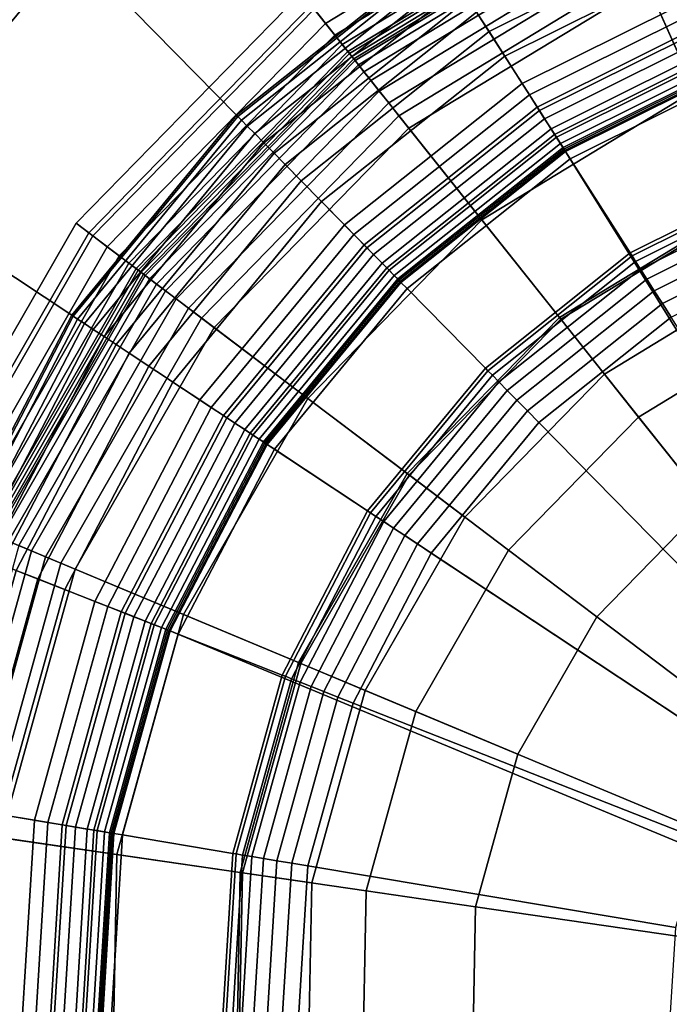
# Model space of a CAD drawing. Extents: x -43.1 to 43.1, y -41.3 to 41.3.
# Tile 297 of 656: x -6.131 to -5.514, y -17.666 to -16.731. Entities that reach past the tile are written whole.
import ezdxf

# ---------------------------------------------------------------- set-up
doc = ezdxf.new("R2010")
doc.units = 0
for name, color, linetype in [('LAMP', 7, 'CONTINUOUS'), ('LAMP_SUPPORT', 18, 'CONTINUOUS'), ('METAL_BASE', 254, 'CONTINUOUS')]:
    doc.layers.add(name, color=color, linetype=linetype)

msp = doc.modelspace()

# ---------------------------------------------------------------- linework, layer by layer
at = {"layer": 'LAMP'}
for points in [[(-5.8542, -16.7172, 51.9815), (-5.5962, -16.5603, 51.9815), (-5.5722, -16.6138, 52.1042), (-5.8177, -16.7631, 52.1042)], [(-5.8406, -16.7344, 51.3235), (-5.5872, -16.5803, 51.3235), (-5.5942, -16.5647, 51.6079), (-5.8513, -16.721, 51.6079)], [(-5.8317, -16.7456, 51.0232), (-5.5814, -16.5933, 51.0232), (-5.5872, -16.5803, 51.3235), (-5.8406, -16.7344, 51.3235)], [(-5.8246, -16.7545, 50.7202), (-5.5767, -16.6038, 50.7202), (-5.5814, -16.5933, 51.0232), (-5.8317, -16.7456, 51.0232)], [(-5.8193, -16.7612, 50.4272), (-5.5732, -16.6116, 50.4272), (-5.5767, -16.6038, 50.7202), (-5.8246, -16.7545, 50.7202)], [(-5.4414, -16.9063, 49.8664), (-5.2433, -16.8461, 49.8664), (-5.2846, -16.6047, 49.8588), (-5.5414, -16.6827, 49.8588)], [(-5.8156, -16.7658, 50.1573), (-5.5708, -16.6169, 50.1573), (-5.5732, -16.6116, 50.4272), (-5.8193, -16.7612, 50.4272)], [(-5.8177, -16.7631, 52.1042), (-5.5722, -16.6138, 52.1042), (-5.5352, -16.6966, 52.2234), (-5.7613, -16.834, 52.2234)], [(-5.8137, -16.7682, 49.9233), (-5.5696, -16.6197, 49.9233), (-5.5708, -16.6169, 50.1573), (-5.8156, -16.7658, 50.1573)], [(-5.8125, -16.7697, 49.9082), (-5.5688, -16.6215, 49.9082), (-5.5696, -16.6197, 49.9233), (-5.8137, -16.7682, 49.9233)], [(-5.5352, -16.6966, 52.2234), (-5.282, -16.6196, 52.2234), (-5.2633, -16.7293, 52.3306), (-5.4898, -16.7982, 52.3306)], [(-5.8092, -16.7738, 49.8943), (-5.5666, -16.6263, 49.8943), (-5.5688, -16.6215, 49.9082), (-5.8125, -16.7697, 49.9082)], [(-5.8041, -16.7803, 49.8822), (-5.5633, -16.6338, 49.8822), (-5.5666, -16.6263, 49.8943), (-5.8092, -16.7738, 49.8943)], [(-5.7974, -16.7887, 49.8722), (-5.5589, -16.6436, 49.8722), (-5.5633, -16.6338, 49.8822), (-5.8041, -16.7803, 49.8822)], [(-5.7895, -16.7987, 49.8647), (-5.5537, -16.6553, 49.8647), (-5.5589, -16.6436, 49.8722), (-5.7974, -16.7887, 49.8722)], [(-5.7805, -16.81, 49.8601), (-5.5478, -16.6685, 49.8601), (-5.5537, -16.6553, 49.8647), (-5.7895, -16.7987, 49.8647)], [(-5.7708, -16.8222, 49.8588), (-5.5414, -16.6827, 49.8588), (-5.5478, -16.6685, 49.8601), (-5.7805, -16.81, 49.8601)], [(-5.6183, -17.0138, 49.8664), (-5.4414, -16.9063, 49.8664), (-5.5414, -16.6827, 49.8588), (-5.7708, -16.8222, 49.8588)], [(-5.7613, -16.834, 52.2234), (-5.5352, -16.6966, 52.2234), (-5.4898, -16.7982, 52.3306), (-5.692, -16.9211, 52.3306)], [(-6.0774, -16.9242, 51.8637), (-5.8637, -16.7053, 51.8637), (-5.8542, -16.7172, 51.9815), (-6.0652, -16.9334, 51.9815)], [(-6.0614, -16.9363, 51.6079), (-5.8513, -16.721, 51.6079), (-5.8637, -16.7053, 51.8637), (-6.0774, -16.9242, 51.8637)], [(-6.0652, -16.9334, 51.9815), (-5.8542, -16.7172, 51.9815), (-5.8177, -16.7631, 52.1042), (-6.0184, -16.9688, 52.1042)], [(-6.0477, -16.9466, 51.3235), (-5.8406, -16.7344, 51.3235), (-5.8513, -16.721, 51.6079), (-6.0614, -16.9363, 51.6079)], [(-6.0363, -16.9552, 51.0232), (-5.8317, -16.7456, 51.0232), (-5.8406, -16.7344, 51.3235), (-6.0477, -16.9466, 51.3235)], [(-6.0272, -16.9621, 50.7202), (-5.8246, -16.7545, 50.7202), (-5.8317, -16.7456, 51.0232), (-6.0363, -16.9552, 51.0232)], [(-6.0204, -16.9673, 50.4272), (-5.8193, -16.7612, 50.4272), (-5.8246, -16.7545, 50.7202), (-6.0272, -16.9621, 50.7202)], [(-6.0157, -16.9708, 50.1573), (-5.8156, -16.7658, 50.1573), (-5.8193, -16.7612, 50.4272), (-6.0204, -16.9673, 50.4272)], [(-6.0184, -16.9688, 52.1042), (-5.8177, -16.7631, 52.1042), (-5.7613, -16.834, 52.2234), (-5.9461, -17.0234, 52.2234)], [(-6.0133, -16.9727, 49.9233), (-5.8137, -16.7682, 49.9233), (-5.8156, -16.7658, 50.1573), (-6.0157, -16.9708, 50.1573)], [(-6.0117, -16.9738, 49.9082), (-5.8125, -16.7697, 49.9082), (-5.8137, -16.7682, 49.9233), (-6.0133, -16.9727, 49.9233)], [(-6.0075, -16.977, 49.8943), (-5.8092, -16.7738, 49.8943), (-5.8125, -16.7697, 49.9082), (-6.0117, -16.9738, 49.9082)], [(-6.0009, -16.982, 49.8822), (-5.8041, -16.7803, 49.8822), (-5.8092, -16.7738, 49.8943), (-6.0075, -16.977, 49.8943)], [(-5.9924, -16.9885, 49.8722), (-5.7974, -16.7887, 49.8722), (-5.8041, -16.7803, 49.8822), (-6.0009, -16.982, 49.8822)], [(-5.9822, -16.9962, 49.8647), (-5.7895, -16.7987, 49.8647), (-5.7974, -16.7887, 49.8722), (-5.9924, -16.9885, 49.8722)], [(-5.692, -16.9211, 52.3306), (-5.4898, -16.7982, 52.3306), (-5.4405, -16.9082, 52.4176), (-5.617, -17.0155, 52.4176)], [(-5.9707, -17.0049, 49.8601), (-5.7805, -16.81, 49.8601), (-5.7895, -16.7987, 49.8647), (-5.9822, -16.9962, 49.8647)], [(-5.9582, -17.0143, 49.8588), (-5.7708, -16.8222, 49.8588), (-5.7805, -16.81, 49.8601), (-5.9707, -17.0049, 49.8601)], [(-5.7629, -17.162, 49.8664), (-5.6183, -17.0138, 49.8664), (-5.7708, -16.8222, 49.8588), (-5.9582, -17.0143, 49.8588)], [(-5.9461, -17.0234, 52.2234), (-5.7613, -16.834, 52.2234), (-5.692, -16.9211, 52.3306), (-5.8574, -17.0906, 52.3306)], [(-5.5756, -17.0675, 49.367), (-5.4134, -16.9688, 49.367), (-5.4414, -16.9063, 49.8664), (-5.6183, -17.0138, 49.8664)], [(-5.617, -17.0155, 52.4176), (-5.4405, -16.9082, 52.4176), (-5.3921, -17.0164, 52.4759), (-5.5432, -17.1083, 52.4759)], [(-5.4134, -16.9688, 49.367), (-5.5756, -17.0675, 49.367), (-5.1041, -17.6602, 49.367), (-5.2317, -16.9137, 49.367)], [(-6.2298, -17.1894, 51.8637), (-6.0774, -16.9242, 51.8637), (-6.0652, -16.9334, 51.9815), (-6.2158, -17.1952, 51.9815)], [(-6.2113, -17.1971, 51.6079), (-6.0614, -16.9363, 51.6079), (-6.0774, -16.9242, 51.8637), (-6.2298, -17.1894, 51.8637)], [(-5.8574, -17.0906, 52.3306), (-5.692, -16.9211, 52.3306), (-5.617, -17.0155, 52.4176), (-5.7612, -17.1633, 52.4176)], [(-6.2158, -17.1952, 51.9815), (-6.0652, -16.9334, 51.9815), (-6.0184, -16.9688, 52.1042), (-6.1617, -17.2179, 52.1042)], [(-6.1955, -17.2037, 51.3235), (-6.0477, -16.9466, 51.3235), (-6.0614, -16.9363, 51.6079), (-6.2113, -17.1971, 51.6079)], [(-6.1824, -17.2092, 51.0232), (-6.0363, -16.9552, 51.0232), (-6.0477, -16.9466, 51.3235), (-6.1955, -17.2037, 51.3235)], [(-6.1718, -17.2136, 50.7202), (-6.0272, -16.9621, 50.7202), (-6.0363, -16.9552, 51.0232), (-6.1824, -17.2092, 51.0232)], [(-6.1639, -17.2169, 50.4272), (-6.0204, -16.9673, 50.4272), (-6.0272, -16.9621, 50.7202), (-6.1718, -17.2136, 50.7202)], [(-6.1585, -17.2192, 50.1573), (-6.0157, -16.9708, 50.1573), (-6.0204, -16.9673, 50.4272), (-6.1639, -17.2169, 50.4272)], [(-6.1617, -17.2179, 52.1042), (-6.0184, -16.9688, 52.1042), (-5.9461, -17.0234, 52.2234), (-6.0781, -17.2528, 52.2234)], [(-6.1557, -17.2204, 49.9233), (-6.0133, -16.9727, 49.9233), (-6.0157, -16.9708, 50.1573), (-6.1585, -17.2192, 50.1573)], [(-6.1539, -17.2211, 49.9082), (-6.0117, -16.9738, 49.9082), (-6.0133, -16.9727, 49.9233), (-6.1557, -17.2204, 49.9233)], [(-6.149, -17.2232, 49.8943), (-6.0075, -16.977, 49.8943), (-6.0117, -16.9738, 49.9082), (-6.1539, -17.2211, 49.9082)], [(-6.1414, -17.2263, 49.8822), (-6.0009, -16.982, 49.8822), (-6.0075, -16.977, 49.8943), (-6.149, -17.2232, 49.8943)], [(-6.1316, -17.2305, 49.8722), (-5.9924, -16.9885, 49.8722), (-6.0009, -16.982, 49.8822), (-6.1414, -17.2263, 49.8822)], [(-6.1198, -17.2354, 49.8647), (-5.9822, -16.9962, 49.8647), (-5.9924, -16.9885, 49.8722), (-6.1316, -17.2305, 49.8722)], [(-6.1065, -17.241, 49.8601), (-5.9707, -17.0049, 49.8601), (-5.9822, -16.9962, 49.8647), (-6.1198, -17.2354, 49.8647)], [(-6.092, -17.247, 49.8588), (-5.9582, -17.0143, 49.8588), (-5.9707, -17.0049, 49.8601), (-6.1065, -17.241, 49.8601)], [(-5.8661, -17.3415, 49.8664), (-5.7629, -17.162, 49.8664), (-5.9582, -17.0143, 49.8588), (-6.092, -17.247, 49.8588)], [(-5.7082, -17.2034, 49.367), (-5.5756, -17.0675, 49.367), (-5.6183, -17.0138, 49.8664), (-5.7629, -17.162, 49.8664)], [(-5.7612, -17.1633, 52.4176), (-5.617, -17.0155, 52.4176), (-5.5432, -17.1083, 52.4759), (-5.6667, -17.2348, 52.4759)], [(-5.5432, -17.1083, 52.4759), (-5.3921, -17.0164, 52.4759), (-5.3492, -17.1124, 52.4972), (-5.4778, -17.1905, 52.4972)], [(-6.0781, -17.2528, 52.2234), (-5.9461, -17.0234, 52.2234), (-5.8574, -17.0906, 52.3306), (-5.9754, -17.2958, 52.3306)], [(-5.7082, -17.2034, 49.367), (-5.8029, -17.368, 49.367), (-5.1041, -17.6602, 49.367), (-5.5756, -17.0675, 49.367)], [(-5.9754, -17.2958, 52.3306), (-5.8574, -17.0906, 52.3306), (-5.7612, -17.1633, 52.4176), (-5.8641, -17.3423, 52.4176)], [(-5.6667, -17.2348, 52.4759), (-5.5432, -17.1083, 52.4759), (-5.4778, -17.1905, 52.4972), (-5.5828, -17.2982, 52.4972)], [(-5.4778, -17.1905, 52.4972), (-5.3492, -17.1124, 52.4972), (-5.1041, -17.6602, 52.4972), (-5.5828, -17.2982, 52.4972)], [(-5.8029, -17.368, 49.367), (-5.7082, -17.2034, 49.367), (-5.7629, -17.162, 49.8664), (-5.8661, -17.3415, 49.8664)], [(-5.8641, -17.3423, 52.4176), (-5.7612, -17.1633, 52.4176), (-5.6667, -17.2348, 52.4759), (-5.7548, -17.3881, 52.4759)], [(-6.2385, -17.4948, 52.1042), (-6.1617, -17.2179, 52.1042), (-6.0781, -17.2528, 52.2234), (-6.1488, -17.5079, 52.2234)], [(-6.1935, -17.5013, 49.8647), (-6.1198, -17.2354, 49.8647), (-6.1316, -17.2305, 49.8722), (-6.2062, -17.4995, 49.8722)], [(-6.1792, -17.5034, 49.8601), (-6.1065, -17.241, 49.8601), (-6.1198, -17.2354, 49.8647), (-6.1935, -17.5013, 49.8647)], [(-5.7548, -17.3881, 52.4759), (-5.6667, -17.2348, 52.4759), (-5.5828, -17.2982, 52.4972), (-5.6578, -17.4286, 52.4972)], [(-6.1638, -17.5057, 49.8588), (-6.092, -17.247, 49.8588), (-6.1065, -17.241, 49.8601), (-6.1792, -17.5034, 49.8601)], [(-5.9215, -17.541, 49.8664), (-5.8661, -17.3415, 49.8664), (-6.092, -17.247, 49.8588), (-6.1638, -17.5057, 49.8588)], [(-6.1488, -17.5079, 52.2234), (-6.0781, -17.2528, 52.2234), (-5.9754, -17.2958, 52.3306), (-6.0387, -17.5239, 52.3306)], [(-6.0387, -17.5239, 52.3306), (-5.9754, -17.2958, 52.3306), (-5.8641, -17.3423, 52.4176), (-5.9193, -17.5413, 52.4176)], [(-5.6578, -17.4286, 52.4972), (-5.5828, -17.2982, 52.4972), (-5.1041, -17.6602, 52.4972), (-5.698, -17.5736, 52.4972)], [(-5.8536, -17.5509, 49.367), (-5.8029, -17.368, 49.367), (-5.8661, -17.3415, 49.8664), (-5.9215, -17.541, 49.8664)], [(-5.9193, -17.5413, 52.4176), (-5.8641, -17.3423, 52.4176), (-5.7548, -17.3881, 52.4759), (-5.802, -17.5584, 52.4759)], [(-5.8536, -17.5509, 49.367), (-5.8573, -17.7407, 49.367), (-5.1041, -17.6602, 49.367), (-5.8029, -17.368, 49.367)], [(-5.802, -17.5584, 52.4759), (-5.7548, -17.3881, 52.4759), (-5.6578, -17.4286, 52.4972), (-5.698, -17.5736, 52.4972)], [(-5.9254, -17.748, 49.8664), (-5.9215, -17.541, 49.8664), (-6.1638, -17.5057, 49.8588), (-6.1689, -17.774, 49.8588)], [(-6.1539, -17.7724, 52.2234), (-6.1488, -17.5079, 52.2234), (-6.0387, -17.5239, 52.3306), (-6.0432, -17.7606, 52.3306)], [(-6.0432, -17.7606, 52.3306), (-6.0387, -17.5239, 52.3306), (-5.9193, -17.5413, 52.4176), (-5.9233, -17.7478, 52.4176)], [(-5.8573, -17.7407, 49.367), (-5.8536, -17.5509, 49.367), (-5.9215, -17.541, 49.8664), (-5.9254, -17.748, 49.8664)], [(-5.9233, -17.7478, 52.4176), (-5.9193, -17.5413, 52.4176), (-5.802, -17.5584, 52.4759), (-5.8054, -17.7352, 52.4759)], [(-5.8054, -17.7352, 52.4759), (-5.802, -17.5584, 52.4759), (-5.698, -17.5736, 52.4972), (-5.7009, -17.724, 52.4972)], [(-5.7009, -17.724, 52.4972), (-5.698, -17.5736, 52.4972), (-5.1041, -17.6602, 52.4972), (-5.6663, -17.8704, 52.4972)], [(-5.8136, -17.9255, 49.367), (-5.7253, -18.0936, 49.367), (-5.1041, -17.6602, 49.367), (-5.8573, -17.7407, 49.367)], [(-5.598, -18.2345, 49.367), (-5.4397, -18.3393, 49.367), (-5.1041, -17.6602, 49.367), (-5.7253, -18.0936, 49.367)], [(-5.5964, -18.0036, 52.4972), (-5.6663, -17.8704, 52.4972), (-5.1041, -17.6602, 52.4972), (-5.4955, -18.1153, 52.4972)]]:
    msp.add_3dface(points, dxfattribs=at)
at = {"layer": 'LAMP_SUPPORT'}
for points in [[(-5.4889, -16.62, 46.1442), (-5.697, -16.7237, 46.1442), (-5.6852, -16.7422, 46.1425), (-5.4812, -16.6405, 46.1425)], [(-5.4563, -16.7073, 49.7394), (-5.6469, -16.8024, 49.7394), (-5.697, -16.7237, 49.7394), (-5.4889, -16.62, 49.7394)], [(-5.4812, -16.6405, 46.1425), (-5.6852, -16.7422, 46.1425), (-5.6704, -16.7654, 46.1378), (-5.4716, -16.6663, 46.1378)], [(-5.4716, -16.6663, 46.1378), (-5.6704, -16.7654, 46.1378), (-5.6538, -16.7914, 46.1302), (-5.4608, -16.6952, 46.1302)], [(-5.7322, -16.6683, 46.2099), (-5.9249, -16.8216, 46.2099), (-5.9237, -16.8228, 46.1948), (-5.7313, -16.6698, 46.1948)], [(-5.7322, -16.6683, 49.6738), (-5.9249, -16.8216, 49.6738), (-5.9249, -16.8216, 46.2099), (-5.7322, -16.6683, 46.2099)], [(-5.7313, -16.6698, 49.6888), (-5.9237, -16.8228, 49.6888), (-5.9249, -16.8216, 49.6738), (-5.7322, -16.6683, 49.6738)], [(-5.7313, -16.6698, 46.1948), (-5.9237, -16.8228, 46.1948), (-5.9202, -16.8263, 46.181), (-5.7287, -16.6739, 46.181)], [(-5.7287, -16.674, 49.7026), (-5.9202, -16.8263, 49.7026), (-5.9237, -16.8228, 49.6888), (-5.7313, -16.6698, 49.6888)], [(-5.7287, -16.6739, 46.181), (-5.9202, -16.8263, 46.181), (-5.9148, -16.8319, 46.1688), (-5.7245, -16.6805, 46.1688)], [(-5.7245, -16.6805, 49.7148), (-5.9148, -16.8319, 49.7148), (-5.9202, -16.8263, 49.7026), (-5.7287, -16.674, 49.7026)], [(-5.7245, -16.6805, 46.1688), (-5.9148, -16.8319, 46.1688), (-5.9077, -16.8391, 46.1587), (-5.719, -16.6891, 46.1587)], [(-5.719, -16.6891, 49.725), (-5.9077, -16.8391, 49.725), (-5.9148, -16.8319, 49.7148), (-5.7245, -16.6805, 49.7148)], [(-5.719, -16.6891, 46.1587), (-5.9077, -16.8391, 46.1587), (-5.8991, -16.8478, 46.1509), (-5.7125, -16.6994, 46.1509)], [(-5.7125, -16.6994, 49.7328), (-5.8991, -16.8478, 49.7328), (-5.9077, -16.8391, 49.725), (-5.719, -16.6891, 49.725)], [(-5.4608, -16.6952, 46.1302), (-5.6538, -16.7914, 46.1302), (-5.6374, -16.8172, 46.1202), (-5.4501, -16.7239, 46.1202)], [(-5.7125, -16.6994, 46.1509), (-5.8991, -16.8478, 46.1509), (-5.8894, -16.8577, 46.146), (-5.705, -16.711, 46.146)], [(-5.705, -16.711, 49.7377), (-5.8894, -16.8577, 49.7377), (-5.8991, -16.8478, 49.7328), (-5.7125, -16.6994, 49.7328)], [(-5.705, -16.711, 46.146), (-5.8894, -16.8577, 46.146), (-5.8789, -16.8684, 46.1442), (-5.697, -16.7237, 46.1442)], [(-5.697, -16.7237, 49.7394), (-5.8789, -16.8684, 49.7394), (-5.8894, -16.8577, 49.7377), (-5.705, -16.711, 49.7377)], [(-5.4514, -16.7204, 49.7378), (-5.6394, -16.8141, 49.7378), (-5.6469, -16.8024, 49.7394), (-5.4563, -16.7073, 49.7394)], [(-5.4469, -16.7324, 49.7333), (-5.6325, -16.8249, 49.7333), (-5.6394, -16.8141, 49.7378), (-5.4514, -16.7204, 49.7378)], [(-5.697, -16.7237, 46.1442), (-5.8789, -16.8684, 46.1442), (-5.8635, -16.8841, 46.1425), (-5.6852, -16.7422, 46.1425)], [(-5.6469, -16.8024, 49.7394), (-5.8135, -16.9349, 49.7394), (-5.8789, -16.8684, 49.7394), (-5.697, -16.7237, 49.7394)], [(-5.4501, -16.7239, 46.1202), (-5.6374, -16.8172, 46.1202), (-5.623, -16.8398, 46.1081), (-5.4407, -16.7489, 46.1081)], [(-5.4429, -16.743, 49.7261), (-5.6264, -16.8345, 49.7261), (-5.6325, -16.8249, 49.7333), (-5.4469, -16.7324, 49.7333)], [(-5.6852, -16.7422, 46.1425), (-5.8635, -16.8841, 46.1425), (-5.8442, -16.9037, 46.1378), (-5.6704, -16.7654, 46.1378)], [(-5.4396, -16.7518, 49.7167), (-5.6213, -16.8424, 49.7167), (-5.6264, -16.8345, 49.7261), (-5.4429, -16.743, 49.7261)], [(-5.4407, -16.7489, 46.1081), (-5.623, -16.8398, 46.1081), (-5.6126, -16.8561, 46.0942), (-5.4339, -16.767, 46.0942)], [(-5.4371, -16.7586, 49.7054), (-5.6175, -16.8485, 49.7054), (-5.6213, -16.8424, 49.7167), (-5.4396, -16.7518, 49.7167)], [(-5.4355, -16.7629, 49.6925), (-5.615, -16.8524, 49.6925), (-5.6175, -16.8485, 49.7054), (-5.4371, -16.7586, 49.7054)], [(-5.6704, -16.7654, 46.1378), (-5.8442, -16.9037, 46.1378), (-5.8226, -16.9257, 46.1302), (-5.6538, -16.7914, 46.1302)], [(-5.4349, -16.7644, 49.6786), (-5.6141, -16.8538, 49.6786), (-5.615, -16.8524, 49.6925), (-5.4355, -16.7629, 49.6925)], [(-5.4343, -16.766, 48.7749), (-5.6132, -16.8552, 48.7749), (-5.6141, -16.8538, 49.6786), (-5.4349, -16.7644, 49.6786)], [(-5.1194, -17.6484, 48.7749), (-5.6132, -16.8552, 48.7749), (-5.4343, -16.766, 48.7749)], [(-5.4339, -16.767, 46.0942), (-5.6126, -16.8561, 46.0942), (-5.6081, -16.8631, 46.0789), (-5.431, -16.7748, 46.0789)], [(-5.431, -16.7748, 46.0789), (-5.6081, -16.8631, 46.0789), (-5.5512, -16.9525, 45.0568), (-5.3939, -16.8741, 45.0568)], [(-5.6538, -16.7914, 46.1302), (-5.8226, -16.9257, 46.1302), (-5.8012, -16.9475, 46.1202), (-5.6374, -16.8172, 46.1202)], [(-5.6394, -16.8141, 49.7378), (-5.8038, -16.9449, 49.7378), (-5.8135, -16.9349, 49.7394), (-5.6469, -16.8024, 49.7394)], [(-5.6325, -16.8249, 49.7333), (-5.7948, -16.954, 49.7333), (-5.8038, -16.9449, 49.7378), (-5.6394, -16.8141, 49.7378)], [(-5.9249, -16.8216, 46.2099), (-6.0815, -17.0115, 46.2099), (-6.0801, -17.0125, 46.1948), (-5.9237, -16.8228, 46.1948)], [(-5.9249, -16.8216, 49.6738), (-6.0815, -17.0115, 49.6738), (-6.0815, -17.0115, 46.2099), (-5.9249, -16.8216, 46.2099)], [(-5.9237, -16.8228, 49.6888), (-6.0801, -17.0125, 49.6888), (-6.0815, -17.0115, 49.6738), (-5.9249, -16.8216, 49.6738)], [(-5.9237, -16.8228, 46.1948), (-6.0801, -17.0125, 46.1948), (-6.0759, -17.0152, 46.181), (-5.9202, -16.8263, 46.181)], [(-5.9202, -16.8263, 49.7026), (-6.0759, -17.0152, 49.7026), (-6.0801, -17.0125, 49.6888), (-5.9237, -16.8228, 49.6888)], [(-5.9202, -16.8263, 46.181), (-6.0759, -17.0152, 46.181), (-6.0695, -17.0195, 46.1688), (-5.9148, -16.8319, 46.1688)], [(-5.9148, -16.8319, 49.7148), (-6.0695, -17.0195, 49.7148), (-6.0759, -17.0152, 49.7026), (-5.9202, -16.8263, 49.7026)], [(-5.6374, -16.8172, 46.1202), (-5.8012, -16.9475, 46.1202), (-5.7824, -16.9666, 46.1081), (-5.623, -16.8398, 46.1081)], [(-5.6264, -16.8345, 49.7261), (-5.7868, -16.9621, 49.7261), (-5.7948, -16.954, 49.7333), (-5.6325, -16.8249, 49.7333)], [(-5.9148, -16.8319, 46.1688), (-6.0695, -17.0195, 46.1688), (-6.061, -17.0251, 46.1587), (-5.9077, -16.8391, 46.1587)], [(-5.9077, -16.8391, 49.725), (-6.061, -17.0251, 49.725), (-6.0695, -17.0195, 49.7148), (-5.9148, -16.8319, 49.7148)], [(-5.6213, -16.8424, 49.7167), (-5.7802, -16.9688, 49.7167), (-5.7868, -16.9621, 49.7261), (-5.6264, -16.8345, 49.7261)], [(-5.9077, -16.8391, 46.1587), (-6.061, -17.0251, 46.1587), (-6.0508, -17.0319, 46.1509), (-5.8991, -16.8478, 46.1509)], [(-5.8991, -16.8478, 49.7328), (-6.0508, -17.0319, 49.7328), (-6.061, -17.0251, 49.725), (-5.9077, -16.8391, 49.725)], [(-5.623, -16.8398, 46.1081), (-5.7824, -16.9666, 46.1081), (-5.7689, -16.9804, 46.0942), (-5.6126, -16.8561, 46.0942)], [(-5.6175, -16.8485, 49.7054), (-5.7752, -16.974, 49.7054), (-5.7802, -16.9688, 49.7167), (-5.6213, -16.8424, 49.7167)], [(-5.8991, -16.8478, 46.1509), (-6.0508, -17.0319, 46.1509), (-6.0393, -17.0395, 46.146), (-5.8894, -16.8577, 46.146)], [(-5.8894, -16.8577, 49.7377), (-6.0393, -17.0395, 49.7377), (-6.0508, -17.0319, 49.7328), (-5.8991, -16.8478, 49.7328)], [(-5.615, -16.8524, 49.6925), (-5.7719, -16.9772, 49.6925), (-5.7752, -16.974, 49.7054), (-5.6175, -16.8485, 49.7054)], [(-5.6141, -16.8538, 49.6786), (-5.7708, -16.9784, 49.6786), (-5.7719, -16.9772, 49.6925), (-5.615, -16.8524, 49.6925)], [(-5.6132, -16.8552, 48.7749), (-5.7696, -16.9796, 48.7749), (-5.7708, -16.9784, 49.6786), (-5.6141, -16.8538, 49.6786)], [(-5.8894, -16.8577, 46.146), (-6.0393, -17.0395, 46.146), (-6.0268, -17.0478, 46.1442), (-5.8789, -16.8684, 46.1442)], [(-5.8789, -16.8684, 49.7394), (-6.0268, -17.0478, 49.7394), (-6.0393, -17.0395, 49.7377), (-5.8894, -16.8577, 49.7377)], [(-5.1194, -17.6484, 48.7749), (-5.8968, -17.1338, 48.7749), (-5.7696, -16.9796, 48.7749), (-5.6132, -16.8552, 48.7749)], [(-5.6126, -16.8561, 46.0942), (-5.7689, -16.9804, 46.0942), (-5.763, -16.9863, 46.0789), (-5.6081, -16.8631, 46.0789)], [(-5.6081, -16.8631, 46.0789), (-5.763, -16.9863, 46.0789), (-5.6887, -17.0619, 45.0568), (-5.5512, -16.9525, 45.0568)], [(-5.8789, -16.8684, 46.1442), (-6.0268, -17.0478, 46.1442), (-6.0084, -17.0599, 46.1425), (-5.8635, -16.8841, 46.1425)], [(-5.8135, -16.9349, 49.7394), (-5.949, -17.0993, 49.7394), (-6.0268, -17.0478, 49.7394), (-5.8789, -16.8684, 49.7394)], [(-5.3939, -16.8741, 45.0568), (-5.5512, -16.9525, 45.0568), (-5.5494, -16.9553, 45.0415), (-5.3928, -16.8772, 45.0415)], [(-5.3928, -16.8772, 45.0415), (-5.5494, -16.9553, 45.0415), (-5.5461, -16.9606, 45.0276), (-5.3906, -16.883, 45.0276)], [(-5.8635, -16.8841, 46.1425), (-6.0084, -17.0599, 46.1425), (-5.9855, -17.0751, 46.1378), (-5.8442, -16.9037, 46.1378)], [(-5.3906, -16.883, 45.0276), (-5.5461, -16.9606, 45.0276), (-5.5413, -16.968, 45.0155), (-5.3875, -16.8913, 45.0155)], [(-5.3875, -16.8913, 45.0155), (-5.5413, -16.968, 45.0155), (-5.5353, -16.9774, 45.0055), (-5.3836, -16.9017, 45.0055)], [(-5.8442, -16.9037, 46.1378), (-5.9855, -17.0751, 46.1378), (-5.9598, -17.0921, 46.1302), (-5.8226, -16.9257, 46.1302)], [(-5.3836, -16.9017, 45.0055), (-5.5353, -16.9774, 45.0055), (-5.5284, -16.9883, 44.9979), (-5.379, -16.9139, 44.9979)], [(-5.379, -16.9139, 44.9979), (-5.5284, -16.9883, 44.9979), (-5.5206, -17.0005, 44.9931), (-5.374, -16.9274, 44.9931)], [(-5.8226, -16.9257, 46.1302), (-5.9598, -17.0921, 46.1302), (-5.9343, -17.109, 46.1202), (-5.8012, -16.9475, 46.1202)], [(-5.374, -16.9274, 44.9931), (-5.5206, -17.0005, 44.9931), (-5.5123, -17.0136, 44.9914), (-5.3685, -16.942, 44.9914)], [(-5.8038, -16.9449, 49.7378), (-5.9374, -17.107, 49.7378), (-5.949, -17.0993, 49.7394), (-5.8135, -16.9349, 49.7394)], [(-5.7948, -16.954, 49.7333), (-5.9267, -17.114, 49.7333), (-5.9374, -17.107, 49.7378), (-5.8038, -16.9449, 49.7378)], [(-5.8012, -16.9475, 46.1202), (-5.9343, -17.109, 46.1202), (-5.912, -17.1238, 46.1081), (-5.7824, -16.9666, 46.1081)], [(-5.7868, -16.9621, 49.7261), (-5.9172, -17.1203, 49.7261), (-5.9267, -17.114, 49.7333), (-5.7948, -16.954, 49.7333)], [(-5.5512, -16.9525, 45.0568), (-5.6887, -17.0619, 45.0568), (-5.6864, -17.0643, 45.0415), (-5.5494, -16.9553, 45.0415)], [(-5.5494, -16.9553, 45.0415), (-5.6864, -17.0643, 45.0415), (-5.6821, -17.0687, 45.0276), (-5.5461, -16.9606, 45.0276)], [(-5.7802, -16.9688, 49.7167), (-5.9094, -17.1255, 49.7167), (-5.9172, -17.1203, 49.7261), (-5.7868, -16.9621, 49.7261)], [(-5.7824, -16.9666, 46.1081), (-5.912, -17.1238, 46.1081), (-5.8959, -17.1344, 46.0942), (-5.7689, -16.9804, 46.0942)], [(-5.5461, -16.9606, 45.0276), (-5.6821, -17.0687, 45.0276), (-5.6758, -17.075, 45.0155), (-5.5413, -16.968, 45.0155)], [(-5.7752, -16.974, 49.7054), (-5.9034, -17.1295, 49.7054), (-5.9094, -17.1255, 49.7167), (-5.7802, -16.9688, 49.7167)], [(-5.7719, -16.9772, 49.6925), (-5.8995, -17.132, 49.6925), (-5.9034, -17.1295, 49.7054), (-5.7752, -16.974, 49.7054)], [(-5.5413, -16.968, 45.0155), (-5.6758, -17.075, 45.0155), (-5.6681, -17.083, 45.0055), (-5.5353, -16.9774, 45.0055)], [(-5.7708, -16.9784, 49.6786), (-5.8982, -17.1329, 49.6786), (-5.8995, -17.132, 49.6925), (-5.7719, -16.9772, 49.6925)], [(-5.7696, -16.9796, 48.7749), (-5.8968, -17.1338, 48.7749), (-5.8982, -17.1329, 49.6786), (-5.7708, -16.9784, 49.6786)], [(-5.7689, -16.9804, 46.0942), (-5.8959, -17.1344, 46.0942), (-5.8889, -17.139, 46.0789), (-5.763, -16.9863, 46.0789)], [(-5.5353, -16.9774, 45.0055), (-5.6681, -17.083, 45.0055), (-5.659, -17.0922, 44.9979), (-5.5284, -16.9883, 44.9979)], [(-5.763, -16.9863, 46.0789), (-5.8889, -17.139, 46.0789), (-5.8005, -17.1975, 45.0568), (-5.6887, -17.0619, 45.0568)], [(-5.5284, -16.9883, 44.9979), (-5.659, -17.0922, 44.9979), (-5.6488, -17.1025, 44.9931), (-5.5206, -17.0005, 44.9931)], [(-5.5206, -17.0005, 44.9931), (-5.6488, -17.1025, 44.9931), (-5.638, -17.1136, 44.9914), (-5.5123, -17.0136, 44.9914)], [(-6.0815, -17.0115, 46.2099), (-6.1952, -17.2299, 46.2099), (-6.1936, -17.2306, 46.1948), (-6.0801, -17.0125, 46.1948)], [(-6.0815, -17.0115, 49.6738), (-6.1952, -17.2299, 49.6738), (-6.1952, -17.2299, 46.2099), (-6.0815, -17.0115, 46.2099)], [(-6.0801, -17.0125, 49.6888), (-6.1936, -17.2306, 49.6888), (-6.1952, -17.2299, 49.6738), (-6.0815, -17.0115, 49.6738)], [(-6.0801, -17.0125, 46.1948), (-6.1936, -17.2306, 46.1948), (-6.189, -17.2324, 46.181), (-6.0759, -17.0152, 46.181)], [(-6.0759, -17.0152, 49.7026), (-6.189, -17.2324, 49.7026), (-6.1936, -17.2306, 49.6888), (-6.0801, -17.0125, 49.6888)], [(-6.0759, -17.0152, 46.181), (-6.189, -17.2324, 46.181), (-6.1818, -17.2352, 46.1688), (-6.0695, -17.0195, 46.1688)], [(-6.0695, -17.0195, 49.7148), (-6.1818, -17.2352, 49.7148), (-6.189, -17.2324, 49.7026), (-6.0759, -17.0152, 49.7026)], [(-6.0695, -17.0195, 46.1688), (-6.1818, -17.2352, 46.1688), (-6.1723, -17.2389, 46.1587), (-6.061, -17.0251, 46.1587)], [(-6.061, -17.0251, 49.725), (-6.1723, -17.2389, 49.725), (-6.1818, -17.2352, 49.7148), (-6.0695, -17.0195, 49.7148)], [(-5.5123, -17.0136, 44.9914), (-5.638, -17.1136, 44.9914), (-5.3897, -17.3662, 44.9914), (-5.322, -17.3123, 44.9914)], [(-6.061, -17.0251, 46.1587), (-6.1723, -17.2389, 46.1587), (-6.161, -17.2434, 46.1509), (-6.0508, -17.0319, 46.1509)], [(-6.0508, -17.0319, 49.7328), (-6.161, -17.2434, 49.7328), (-6.1723, -17.2389, 49.725), (-6.061, -17.0251, 49.725)], [(-6.0508, -17.0319, 46.1509), (-6.161, -17.2434, 46.1509), (-6.1481, -17.2485, 46.146), (-6.0393, -17.0395, 46.146)], [(-6.0393, -17.0395, 49.7377), (-6.1481, -17.2485, 49.7377), (-6.161, -17.2434, 49.7328), (-6.0508, -17.0319, 49.7328)], [(-6.0393, -17.0395, 46.146), (-6.1481, -17.2485, 46.146), (-6.1341, -17.254, 46.1442), (-6.0268, -17.0478, 46.1442)], [(-6.0268, -17.0478, 49.7394), (-6.1341, -17.254, 49.7394), (-6.1481, -17.2485, 49.7377), (-6.0393, -17.0395, 49.7377)], [(-6.0268, -17.0478, 46.1442), (-6.1341, -17.254, 46.1442), (-6.1137, -17.262, 46.1425), (-6.0084, -17.0599, 46.1425)], [(-5.949, -17.0993, 49.7394), (-6.0473, -17.2882, 49.7394), (-6.1341, -17.254, 49.7394), (-6.0268, -17.0478, 49.7394)], [(-6.0084, -17.0599, 46.1425), (-6.1137, -17.262, 46.1425), (-6.0881, -17.2721, 46.1378), (-5.9855, -17.0751, 46.1378)], [(-5.6887, -17.0619, 45.0568), (-5.8005, -17.1975, 45.0568), (-5.7978, -17.1993, 45.0415), (-5.6864, -17.0643, 45.0415)], [(-5.6864, -17.0643, 45.0415), (-5.7978, -17.1993, 45.0415), (-5.7926, -17.2028, 45.0276), (-5.6821, -17.0687, 45.0276)], [(-5.6821, -17.0687, 45.0276), (-5.7926, -17.2028, 45.0276), (-5.7852, -17.2077, 45.0155), (-5.6758, -17.075, 45.0155)], [(-5.9855, -17.0751, 46.1378), (-6.0881, -17.2721, 46.1378), (-6.0594, -17.2834, 46.1302), (-5.9598, -17.0921, 46.1302)], [(-5.6758, -17.075, 45.0155), (-5.7852, -17.2077, 45.0155), (-5.7759, -17.2138, 45.0055), (-5.6681, -17.083, 45.0055)], [(-5.6681, -17.083, 45.0055), (-5.7759, -17.2138, 45.0055), (-5.7651, -17.221, 44.9979), (-5.659, -17.0922, 44.9979)], [(-5.9598, -17.0921, 46.1302), (-6.0594, -17.2834, 46.1302), (-6.0309, -17.2946, 46.1202), (-5.9343, -17.109, 46.1202)], [(-5.659, -17.0922, 44.9979), (-5.7651, -17.221, 44.9979), (-5.7531, -17.2289, 44.9931), (-5.6488, -17.1025, 44.9931)], [(-5.9374, -17.107, 49.7378), (-6.0344, -17.2933, 49.7378), (-6.0473, -17.2882, 49.7394), (-5.949, -17.0993, 49.7394)], [(-5.9267, -17.114, 49.7333), (-6.0224, -17.298, 49.7333), (-6.0344, -17.2933, 49.7378), (-5.9374, -17.107, 49.7378)], [(-5.6488, -17.1025, 44.9931), (-5.7531, -17.2289, 44.9931), (-5.7401, -17.2375, 44.9914), (-5.638, -17.1136, 44.9914)], [(-5.9343, -17.109, 46.1202), (-6.0309, -17.2946, 46.1202), (-6.006, -17.3044, 46.1081), (-5.912, -17.1238, 46.1081)], [(-5.9172, -17.1203, 49.7261), (-6.0119, -17.3021, 49.7261), (-6.0224, -17.298, 49.7333), (-5.9267, -17.114, 49.7333)], [(-5.638, -17.1136, 44.9914), (-5.7401, -17.2375, 44.9914), (-5.4448, -17.433, 44.9914), (-5.3897, -17.3662, 44.9914)], [(-5.9094, -17.1255, 49.7167), (-6.0031, -17.3056, 49.7167), (-6.0119, -17.3021, 49.7261), (-5.9172, -17.1203, 49.7261)], [(-5.912, -17.1238, 46.1081), (-6.006, -17.3044, 46.1081), (-5.988, -17.3115, 46.0942), (-5.8959, -17.1344, 46.0942)], [(-5.9034, -17.1295, 49.7054), (-5.9964, -17.3082, 49.7054), (-6.0031, -17.3056, 49.7167), (-5.9094, -17.1255, 49.7167)], [(-5.8995, -17.132, 49.6925), (-5.9921, -17.3099, 49.6925), (-5.9964, -17.3082, 49.7054), (-5.9034, -17.1295, 49.7054)], [(-5.8982, -17.1329, 49.6786), (-5.9906, -17.3105, 49.6786), (-5.9921, -17.3099, 49.6925), (-5.8995, -17.132, 49.6925)], [(-5.8968, -17.1338, 48.7749), (-5.9891, -17.3111, 48.7749), (-5.9906, -17.3105, 49.6786), (-5.8982, -17.1329, 49.6786)], [(-5.1194, -17.6484, 48.7749), (-5.1209, -17.6722, 48.7749), (-5.9891, -17.3111, 48.7749), (-5.8968, -17.1338, 48.7749)], [(-5.8959, -17.1344, 46.0942), (-5.988, -17.3115, 46.0942), (-5.9803, -17.3146, 46.0789), (-5.8889, -17.139, 46.0789)], [(-5.8889, -17.139, 46.0789), (-5.9803, -17.3146, 46.0789), (-5.8817, -17.3534, 45.0568), (-5.8005, -17.1975, 45.0568)], [(-5.8005, -17.1975, 45.0568), (-5.8817, -17.3534, 45.0568), (-5.8786, -17.3546, 45.0415), (-5.7978, -17.1993, 45.0415)], [(-5.7978, -17.1993, 45.0415), (-5.8786, -17.3546, 45.0415), (-5.8728, -17.3569, 45.0276), (-5.7926, -17.2028, 45.0276)], [(-5.7926, -17.2028, 45.0276), (-5.8728, -17.3569, 45.0276), (-5.8646, -17.3602, 45.0155), (-5.7852, -17.2077, 45.0155)], [(-5.7852, -17.2077, 45.0155), (-5.8646, -17.3602, 45.0155), (-5.8542, -17.3642, 45.0055), (-5.7759, -17.2138, 45.0055)], [(-5.7759, -17.2138, 45.0055), (-5.8542, -17.3642, 45.0055), (-5.8422, -17.369, 44.9979), (-5.7651, -17.221, 44.9979)], [(-5.7651, -17.221, 44.9979), (-5.8422, -17.369, 44.9979), (-5.8287, -17.3743, 44.9931), (-5.7531, -17.2289, 44.9931)], [(-5.7531, -17.2289, 44.9931), (-5.8287, -17.3743, 44.9931), (-5.8143, -17.38, 44.9914), (-5.7401, -17.2375, 44.9914)], [(-5.7401, -17.2375, 44.9914), (-5.8143, -17.38, 44.9914), (-5.4848, -17.5098, 44.9914), (-5.4448, -17.433, 44.9914)], [(-6.1341, -17.254, 46.1442), (-6.1962, -17.478, 46.1442), (-6.1746, -17.4816, 46.1425), (-6.1137, -17.262, 46.1425)], [(-6.0473, -17.2882, 49.7394), (-6.1042, -17.4934, 49.7394), (-6.1962, -17.478, 49.7394), (-6.1341, -17.254, 49.7394)], [(-6.1137, -17.262, 46.1425), (-6.1746, -17.4816, 46.1425), (-6.1474, -17.4862, 46.1378), (-6.0881, -17.2721, 46.1378)], [(-6.0881, -17.2721, 46.1378), (-6.1474, -17.4862, 46.1378), (-6.117, -17.4913, 46.1302), (-6.0594, -17.2834, 46.1302)], [(-6.0594, -17.2834, 46.1302), (-6.117, -17.4913, 46.1302), (-6.0868, -17.4963, 46.1202), (-6.0309, -17.2946, 46.1202)], [(-6.0344, -17.2933, 49.7378), (-6.0905, -17.4957, 49.7378), (-6.1042, -17.4934, 49.7394), (-6.0473, -17.2882, 49.7394)], [(-6.0224, -17.298, 49.7333), (-6.0778, -17.4978, 49.7333), (-6.0905, -17.4957, 49.7378), (-6.0344, -17.2933, 49.7378)], [(-6.0309, -17.2946, 46.1202), (-6.0868, -17.4963, 46.1202), (-6.0605, -17.5007, 46.1081), (-6.006, -17.3044, 46.1081)], [(-6.0119, -17.3021, 49.7261), (-6.0667, -17.4997, 49.7261), (-6.0778, -17.4978, 49.7333), (-6.0224, -17.298, 49.7333)], [(-6.0031, -17.3056, 49.7167), (-6.0574, -17.5012, 49.7167), (-6.0667, -17.4997, 49.7261), (-6.0119, -17.3021, 49.7261)], [(-6.006, -17.3044, 46.1081), (-6.0605, -17.5007, 46.1081), (-6.0414, -17.5039, 46.0942), (-5.988, -17.3115, 46.0942)], [(-5.9964, -17.3082, 49.7054), (-6.0503, -17.5024, 49.7054), (-6.0574, -17.5012, 49.7167), (-6.0031, -17.3056, 49.7167)], [(-5.1209, -17.6722, 48.7749), (-6.0547, -17.7032, 48.7749), (-6.0425, -17.5037, 48.7749), (-5.9891, -17.3111, 48.7749)], [(-5.9921, -17.3099, 49.6925), (-6.0457, -17.5032, 49.6925), (-6.0503, -17.5024, 49.7054), (-5.9964, -17.3082, 49.7054)], [(-5.9906, -17.3105, 49.6786), (-6.0441, -17.5035, 49.6786), (-6.0457, -17.5032, 49.6925), (-5.9921, -17.3099, 49.6925)], [(-5.9891, -17.3111, 48.7749), (-6.0425, -17.5037, 48.7749), (-6.0441, -17.5035, 49.6786), (-5.9906, -17.3105, 49.6786)], [(-5.988, -17.3115, 46.0942), (-6.0414, -17.5039, 46.0942), (-6.0332, -17.5053, 46.0789), (-5.9803, -17.3146, 46.0789)], [(-5.9803, -17.3146, 46.0789), (-6.0332, -17.5053, 46.0789), (-5.9286, -17.5228, 45.0568), (-5.8817, -17.3534, 45.0568)], [(-5.8817, -17.3534, 45.0568), (-5.9286, -17.5228, 45.0568), (-5.9254, -17.5233, 45.0415), (-5.8786, -17.3546, 45.0415)], [(-5.8786, -17.3546, 45.0415), (-5.9254, -17.5233, 45.0415), (-5.9192, -17.5244, 45.0276), (-5.8728, -17.3569, 45.0276)], [(-5.8728, -17.3569, 45.0276), (-5.9192, -17.5244, 45.0276), (-5.9105, -17.5258, 45.0155), (-5.8646, -17.3602, 45.0155)], [(-5.8646, -17.3602, 45.0155), (-5.9105, -17.5258, 45.0155), (-5.8995, -17.5277, 45.0055), (-5.8542, -17.3642, 45.0055)], [(-5.8542, -17.3642, 45.0055), (-5.8995, -17.5277, 45.0055), (-5.8868, -17.5298, 44.9979), (-5.8422, -17.369, 44.9979)], [(-5.8422, -17.369, 44.9979), (-5.8868, -17.5298, 44.9979), (-5.8725, -17.5322, 44.9931), (-5.8287, -17.3743, 44.9931)], [(-5.8287, -17.3743, 44.9931), (-5.8725, -17.5322, 44.9931), (-5.8572, -17.5347, 44.9914), (-5.8143, -17.38, 44.9914)], [(-5.8143, -17.38, 44.9914), (-5.8572, -17.5347, 44.9914), (-5.5079, -17.5932, 44.9914), (-5.4848, -17.5098, 44.9914)], [(-6.1042, -17.4934, 49.7394), (-6.1173, -17.706, 49.7394), (-6.2104, -17.71, 49.7394), (-6.1962, -17.478, 49.7394)], [(-6.1474, -17.4862, 46.1378), (-6.161, -17.7079, 46.1378), (-6.1302, -17.7065, 46.1302), (-6.117, -17.4913, 46.1302)], [(-6.117, -17.4913, 46.1302), (-6.1302, -17.7065, 46.1302), (-6.0996, -17.7052, 46.1202), (-6.0868, -17.4963, 46.1202)], [(-6.0905, -17.4957, 49.7378), (-6.1033, -17.7054, 49.7378), (-6.1173, -17.706, 49.7394), (-6.1042, -17.4934, 49.7394)], [(-6.0778, -17.4978, 49.7333), (-6.0905, -17.7048, 49.7333), (-6.1033, -17.7054, 49.7378), (-6.0905, -17.4957, 49.7378)], [(-6.0868, -17.4963, 46.1202), (-6.0996, -17.7052, 46.1202), (-6.0729, -17.704, 46.1081), (-6.0605, -17.5007, 46.1081)], [(-6.0667, -17.4997, 49.7261), (-6.0792, -17.7043, 49.7261), (-6.0905, -17.7048, 49.7333), (-6.0778, -17.4978, 49.7333)], [(-6.0574, -17.5012, 49.7167), (-6.0698, -17.7039, 49.7167), (-6.0792, -17.7043, 49.7261), (-6.0667, -17.4997, 49.7261)], [(-6.0605, -17.5007, 46.1081), (-6.0729, -17.704, 46.1081), (-6.0536, -17.7032, 46.0942), (-6.0414, -17.5039, 46.0942)], [(-6.0503, -17.5024, 49.7054), (-6.0626, -17.7036, 49.7054), (-6.0698, -17.7039, 49.7167), (-6.0574, -17.5012, 49.7167)], [(-6.0457, -17.5032, 49.6925), (-6.058, -17.7034, 49.6925), (-6.0626, -17.7036, 49.7054), (-6.0503, -17.5024, 49.7054)], [(-6.0441, -17.5035, 49.6786), (-6.0563, -17.7033, 49.6786), (-6.058, -17.7034, 49.6925), (-6.0457, -17.5032, 49.6925)], [(-6.0425, -17.5037, 48.7749), (-6.0547, -17.7032, 48.7749), (-6.0563, -17.7033, 49.6786), (-6.0441, -17.5035, 49.6786)], [(-6.0414, -17.5039, 46.0942), (-6.0536, -17.7032, 46.0942), (-6.0452, -17.7028, 46.0789), (-6.0332, -17.5053, 46.0789)], [(-6.0332, -17.5053, 46.0789), (-6.0452, -17.7028, 46.0789), (-5.9394, -17.6982, 45.0568), (-5.9286, -17.5228, 45.0568)], [(-5.9286, -17.5228, 45.0568), (-5.9394, -17.6982, 45.0568), (-5.9361, -17.6981, 45.0415), (-5.9254, -17.5233, 45.0415)], [(-5.9254, -17.5233, 45.0415), (-5.9361, -17.6981, 45.0415), (-5.9298, -17.6978, 45.0276), (-5.9192, -17.5244, 45.0276)], [(-5.9192, -17.5244, 45.0276), (-5.9298, -17.6978, 45.0276), (-5.921, -17.6974, 45.0155), (-5.9105, -17.5258, 45.0155)], [(-5.9105, -17.5258, 45.0155), (-5.921, -17.6974, 45.0155), (-5.9099, -17.6969, 45.0055), (-5.8995, -17.5277, 45.0055)], [(-5.8995, -17.5277, 45.0055), (-5.9099, -17.6969, 45.0055), (-5.8969, -17.6964, 44.9979), (-5.8868, -17.5298, 44.9979)], [(-5.8868, -17.5298, 44.9979), (-5.8969, -17.6964, 44.9979), (-5.8825, -17.6957, 44.9931), (-5.8725, -17.5322, 44.9931)], [(-5.8725, -17.5322, 44.9931), (-5.8825, -17.6957, 44.9931), (-5.867, -17.695, 44.9914), (-5.8572, -17.5347, 44.9914)], [(-5.8572, -17.5347, 44.9914), (-5.867, -17.695, 44.9914), (-5.5132, -17.6796, 44.9914), (-5.5079, -17.5932, 44.9914)]]:
    msp.add_3dface(points, dxfattribs=at)
at = {"layer": 'METAL_BASE'}
for points in [[(-26.1197, -19.9225, 20.447), (-26.1419, -19.8939, 20.312), (-1.468, -0.7437, 20.312), (-1.4459, -0.7723, 20.447)], [(-26.1419, -19.8939, 20.312), (-26.1197, -19.9225, 20.1769), (-1.4459, -0.7723, 20.1769), (-1.468, -0.7437, 20.312)], [(-26.0591, -20.0006, 20.5459), (-26.1197, -19.9225, 20.447), (-1.4459, -0.7723, 20.447), (-1.3852, -0.8504, 20.5459)], [(-26.1197, -19.9225, 20.1769), (-26.0591, -20.0006, 20.0781), (-1.3852, -0.8504, 20.0781), (-1.4459, -0.7723, 20.1769)], [(-25.9763, -20.1073, 20.5821), (-26.0591, -20.0006, 20.5459), (-1.3852, -0.8504, 20.5459), (-1.3024, -0.9571, 20.5821)], [(-26.0591, -20.0006, 20.0781), (-25.9763, -20.1073, 20.0419), (-1.3024, -0.9571, 20.0419), (-1.3852, -0.8504, 20.0781)], [(-25.8935, -20.214, 20.5459), (-25.9763, -20.1073, 20.5821), (-1.3024, -0.9571, 20.5821), (-1.2196, -1.0637, 20.5459)], [(-25.9763, -20.1073, 20.0419), (-25.8935, -20.214, 20.0781), (-1.2196, -1.0637, 20.0781), (-1.3024, -0.9571, 20.0419)], [(-27.3869, -31.72, 30.241), (-27.4144, -31.6965, 30.106), (-1.2503, -1.0623, 30.106), (-1.2228, -1.0858, 30.241)], [(-27.4144, -31.6965, 30.106), (-27.3869, -31.72, 29.9709), (-1.2228, -1.0858, 29.9709), (-1.2503, -1.0623, 30.106)], [(-25.8329, -20.2921, 20.447), (-25.8935, -20.214, 20.5459), (-1.2196, -1.0637, 20.5459), (-1.159, -1.1418, 20.447)], [(-25.8935, -20.214, 20.0781), (-25.8329, -20.2921, 20.1769), (-1.159, -1.1418, 20.1769), (-1.2196, -1.0637, 20.0781)], [(-27.3117, -31.7842, 30.3399), (-27.3869, -31.72, 30.241), (-1.2228, -1.0858, 30.241), (-1.1476, -1.15, 30.3399)], [(-27.3869, -31.72, 29.9709), (-27.3117, -31.7842, 29.872), (-1.1476, -1.15, 29.872), (-1.2228, -1.0858, 29.9709)], [(-27.209, -31.8719, 30.3761), (-27.3117, -31.7842, 30.3399), (-1.1476, -1.15, 30.3399), (-1.0449, -1.2377, 30.3761)], [(-27.3117, -31.7842, 29.872), (-27.209, -31.8719, 29.8358), (-1.0449, -1.2377, 29.8358), (-1.1476, -1.15, 29.872)], [(-25.8107, -20.3207, 20.312), (-25.8329, -20.2921, 20.447), (-1.159, -1.1418, 20.447), (-1.1368, -1.1704, 20.312)], [(-25.8329, -20.2921, 20.1769), (-25.8107, -20.3207, 20.312), (-1.1368, -1.1704, 20.312), (-1.159, -1.1418, 20.1769)], [(-27.1063, -31.9597, 30.3399), (-27.209, -31.8719, 30.3761), (-1.0449, -1.2377, 30.3761), (-0.9422, -1.3254, 30.3399)], [(-27.209, -31.8719, 29.8358), (-27.1063, -31.9597, 29.872), (-0.9422, -1.3254, 29.872), (-1.0449, -1.2377, 29.8358)], [(-15.5062, -28.9604, 39.447), (-15.5382, -28.9436, 39.312), (-1.0275, -1.2855, 39.312), (-0.9954, -1.3023, 39.447)], [(-15.5382, -28.9436, 39.312), (-15.5062, -28.9604, 39.1769), (-0.9954, -1.3023, 39.1769), (-1.0275, -1.2855, 39.312)], [(-15.4187, -29.0063, 39.5459), (-15.5062, -28.9604, 39.447), (-0.9954, -1.3023, 39.447), (-0.9079, -1.3482, 39.5459)], [(-15.5062, -28.9604, 39.1769), (-15.4187, -29.0063, 39.0781), (-0.9079, -1.3482, 39.0781), (-0.9954, -1.3023, 39.1769)], [(-27.0311, -32.0239, 30.241), (-27.1063, -31.9597, 30.3399), (-0.9422, -1.3254, 30.3399), (-0.867, -1.3896, 30.241)], [(-27.1063, -31.9597, 29.872), (-27.0311, -32.0239, 29.9709), (-0.867, -1.3896, 29.9709), (-0.9422, -1.3254, 29.872)], [(-15.2991, -29.0691, 39.5821), (-15.4187, -29.0063, 39.5459), (-0.9079, -1.3482, 39.5459), (-0.7883, -1.411, 39.5821)], [(-15.4187, -29.0063, 39.0781), (-15.2991, -29.0691, 39.0419), (-0.7883, -1.411, 39.0419), (-0.9079, -1.3482, 39.0781)], [(-27.0036, -32.0474, 30.106), (-27.0311, -32.0239, 30.241), (-0.867, -1.3896, 30.241), (-0.8395, -1.4131, 30.106)], [(-27.0311, -32.0239, 29.9709), (-27.0036, -32.0474, 30.106), (-0.8395, -1.4131, 30.106), (-0.867, -1.3896, 29.9709)], [(-15.1795, -29.1318, 39.5459), (-15.2991, -29.0691, 39.5821), (-0.7883, -1.411, 39.5821), (-0.6687, -1.4737, 39.5459)], [(-15.2991, -29.0691, 39.0419), (-15.1795, -29.1318, 39.0781), (-0.6687, -1.4737, 39.0781), (-0.7883, -1.411, 39.0419)], [(-15.0919, -29.1777, 39.447), (-15.1795, -29.1318, 39.5459), (-0.6687, -1.4737, 39.5459), (-0.5811, -1.5197, 39.447)], [(-15.1795, -29.1318, 39.0781), (-15.0919, -29.1777, 39.1769), (-0.5811, -1.5197, 39.1769), (-0.6687, -1.4737, 39.0781)], [(-15.0599, -29.1945, 39.312), (-15.0919, -29.1777, 39.447), (-0.5811, -1.5197, 39.447), (-0.5491, -1.5365, 39.312)], [(-15.0919, -29.1777, 39.1769), (-15.0599, -29.1945, 39.312), (-0.5491, -1.5365, 39.312), (-0.5811, -1.5197, 39.1769)], [(-5.7322, -16.6683, 47.0545), (-5.8521, -16.4803, 47.0545), (-6.0812, -16.6625, 47.0545), (-5.9249, -16.8216, 47.0545)], [(-5.9249, -16.8216, 47.9415), (-6.0812, -16.6625, 47.9415), (-5.8521, -16.4803, 47.9415), (-5.7322, -16.6683, 47.9415)], [(-6.0812, -16.6625, 47.9415), (-6.2675, -16.8885, 47.9415), (-6.2675, -16.8885, 47.0545), (-6.0812, -16.6625, 47.0545)], [(-5.9249, -16.8216, 47.0545), (-6.0812, -16.6625, 47.0545), (-6.2675, -16.8885, 47.0545), (-6.0815, -17.0115, 47.0545)], [(-6.0815, -17.0115, 47.9415), (-6.2675, -16.8885, 47.9415), (-6.0812, -16.6625, 47.9415), (-5.9249, -16.8216, 47.9415)], [(-5.7322, -16.6683, 47.0545), (-5.9249, -16.8216, 47.0545), (-5.9249, -16.8216, 47.9415), (-5.7322, -16.6683, 47.9415)], [(-5.9249, -16.8216, 47.0545), (-6.0815, -17.0115, 47.0545), (-6.0815, -17.0115, 47.9415), (-5.9249, -16.8216, 47.9415)], [(-6.0815, -17.0115, 47.0545), (-6.2675, -16.8885, 47.0545), (-6.4027, -17.1482, 47.0545), (-6.1952, -17.2299, 47.0545)], [(-6.1952, -17.2299, 47.9415), (-6.4027, -17.1482, 47.9415), (-6.2675, -16.8885, 47.9415), (-6.0815, -17.0115, 47.9415)], [(-6.0815, -17.0115, 47.0545), (-6.1952, -17.2299, 47.0545), (-6.1952, -17.2299, 47.9415), (-6.0815, -17.0115, 47.9415)]]:
    msp.add_3dface(points, dxfattribs=at)

doc.saveas('drawing.dxf')
